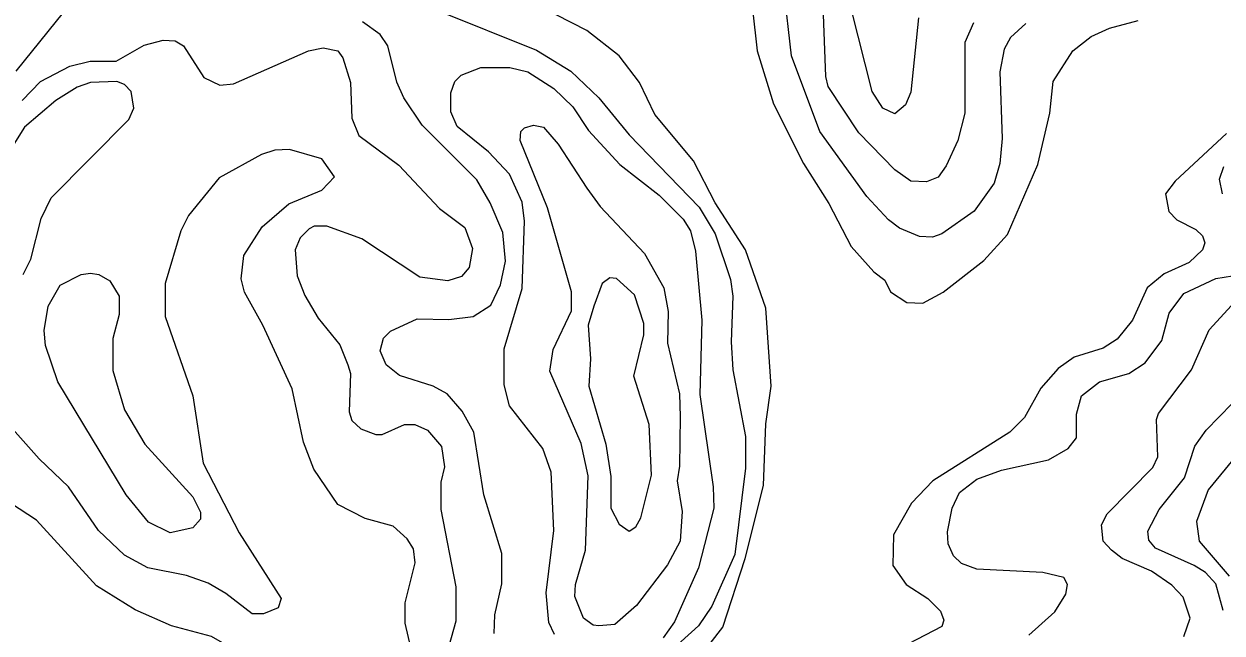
# Model space of a CAD drawing. Extents: x 577 to 602.9, y 7483.8 to 7511.6.
# Drawn here: x 595.447 to 596.947, y 7492.093 to 7492.855 of the extents above; entities that cross this region are included whole.
import ezdxf

# ---------------------------------------------------------------- set-up
doc = ezdxf.new("R2010")
doc.units = 0
doc.header["$LTSCALE"] = 0.032
doc.layers.add('1', color=7, linetype='Continuous', lineweight=25)
doc.layers.add('2', color=7, linetype='Continuous', lineweight=13)

msp = doc.modelspace()

# ---------------------------------------------------------------- linework, layer by layer
at = {"layer": '1'}
for points in [[(596.6363, 7492.8567), (596.6252, 7492.8321), (596.6252, 7492.7438), (596.6165, 7492.7096), (596.6021, 7492.6778), (596.5918, 7492.6635), (596.5775, 7492.6579), (596.5576, 7492.6587), (596.5377, 7492.673), (596.4924, 7492.7191), (596.4542, 7492.7772), (596.4511, 7492.7899), (596.4479, 7492.8782)], [(596.1115, 7492.091), (596.1044, 7492.1061), (596.1012, 7492.1434), (596.1107, 7492.2214), (596.1075, 7492.2945), (596.0972, 7492.3239), (596.0551, 7492.3772), (596.0487, 7492.4035), (596.0487, 7492.4488), (596.071, 7492.5243), (596.0741, 7492.6086), (596.071, 7492.6325), (596.0551, 7492.6675), (596.0288, 7492.6953), (595.9899, 7492.7271), (595.9819, 7492.7454), (595.9819, 7492.7692), (595.9867, 7492.7836), (595.9946, 7492.7915), (596.0193, 7492.801), (596.0559, 7492.801), (596.0781, 7492.7955), (596.1107, 7492.7748), (596.1346, 7492.7517), (596.1542, 7492.722), (596.1934, 7492.6794), (596.2427, 7492.6412), (596.2729, 7492.611), (596.2817, 7492.5967), (596.288, 7492.5712), (596.296, 7492.4846), (596.2936, 7492.3915), (596.3103, 7492.2762), (596.3111, 7492.2492), (596.292, 7492.1744), (596.2618, 7492.1069), (596.2475, 7492.087)], [(596.8995, 7492.0886), (596.9075, 7492.1116), (596.8987, 7492.1379), (596.8844, 7492.153), (596.859, 7492.1705), (596.8224, 7492.1864), (596.8089, 7492.1967), (596.7985, 7492.2078), (596.7962, 7492.2285), (596.8033, 7492.242), (596.8606, 7492.3001), (596.8669, 7492.3136), (596.8653, 7492.3605), (596.8677, 7492.3677), (596.9091, 7492.4225), (596.9313, 7492.4726), (596.9592, 7492.5029)]]:
    msp.add_lwpolyline(points, dxfattribs=at)
at = {"layer": '2'}
for points in [[(596.5672, 7492.8631), (596.5576, 7492.77), (596.5512, 7492.7541), (596.5377, 7492.743), (596.5226, 7492.7502), (596.5091, 7492.7708), (596.4741, 7492.91)], [(596.7015, 7492.8559), (596.6825, 7492.8384), (596.6745, 7492.8241), (596.6689, 7492.7955), (596.6721, 7492.712), (596.6689, 7492.681), (596.6618, 7492.6563), (596.6371, 7492.6213), (596.5966, 7492.5927), (596.5846, 7492.5887), (596.5687, 7492.5895), (596.5433, 7492.5999), (596.5298, 7492.6102), (596.5027, 7492.6396), (596.4439, 7492.7207), (596.4081, 7492.8154), (596.3986, 7492.9004)], [(595.5072, 7492.8829), (595.4372, 7492.7963)], [(595.9644, 7492.8726), (596.0893, 7492.8225), (596.1322, 7492.7963), (596.1672, 7492.7629), (596.2053, 7492.7168), (596.2928, 7492.6261), (596.3127, 7492.5927), (596.3318, 7492.5355), (596.335, 7492.5148), (596.3326, 7492.4575), (596.335, 7492.4225), (596.3509, 7492.339), (596.3509, 7492.2993), (596.3373, 7492.1911), (596.3087, 7492.1267), (596.292, 7492.1021), (596.2228, 7492.0393)], [(596.3596, 7492.8742), (596.3652, 7492.8217), (596.3859, 7492.7557), (596.4232, 7492.681), (596.455, 7492.6309), (596.4829, 7492.5768), (596.5115, 7492.545), (596.525, 7492.5347), (596.5322, 7492.5203), (596.5528, 7492.5068), (596.5727, 7492.506), (596.5982, 7492.5196), (596.6491, 7492.5593), (596.6785, 7492.5919), (596.7166, 7492.6794), (596.7318, 7492.7438), (596.7357, 7492.7836), (596.7604, 7492.8217), (596.7834, 7492.84), (596.8065, 7492.8503), (596.8423, 7492.8599)], [(595.9398, 7492.4862), (595.9795, 7492.4854), (596.0097, 7492.4893), (596.032, 7492.5036), (596.0439, 7492.5291), (596.0503, 7492.5585), (596.0471, 7492.5943), (596.0312, 7492.6317), (596.0145, 7492.6603), (595.9461, 7492.7287), (595.9231, 7492.7629), (595.9143, 7492.7828), (595.9032, 7492.8281), (595.8936, 7492.8424), (595.8714, 7492.8583)], [(596.2936, 7492.0631), (596.3222, 7492.1005), (596.3501, 7492.1864), (596.3731, 7492.2778), (596.3763, 7492.355), (596.3827, 7492.4019), (596.3763, 7492.4997), (596.3509, 7492.5728), (596.3127, 7492.6317), (596.2857, 7492.6842), (596.2372, 7492.7422), (596.2181, 7492.782), (596.1926, 7492.8154), (596.1521, 7492.8472), (596.1139, 7492.867)], [(595.4452, 7492.7597), (595.4682, 7492.7836), (595.5048, 7492.8026), (595.5302, 7492.809), (595.5628, 7492.809), (595.5978, 7492.8289), (595.6217, 7492.8352), (595.6368, 7492.8344), (595.6471, 7492.8281), (595.6726, 7492.7883), (595.6925, 7492.7788), (595.71, 7492.7804), (595.8038, 7492.8217), (595.8221, 7492.8257), (595.8404, 7492.8217), (595.8467, 7492.813), (595.8563, 7492.782), (595.8579, 7492.7374), (595.8666, 7492.716), (595.9167, 7492.6786), (595.9676, 7492.6245), (595.9994, 7492.6007), (596.0089, 7492.5744), (596.005, 7492.5506), (595.9954, 7492.5394), (595.9779, 7492.5339), (595.9429, 7492.5386), (595.8706, 7492.5863), (595.8268, 7492.6023), (595.8109, 7492.6023), (595.8046, 7492.5991), (595.7934, 7492.5879), (595.7871, 7492.5728), (595.7895, 7492.5402), (595.799, 7492.5156), (595.8157, 7492.487), (595.8427, 7492.4536), (595.8531, 7492.4289), (595.8563, 7492.4178), (595.8547, 7492.3701), (595.8579, 7492.3589), (595.869, 7492.3486), (595.8881, 7492.3414), (595.896, 7492.3414), (595.9239, 7492.3542), (595.9366, 7492.3542), (595.9525, 7492.347), (595.97, 7492.3263), (595.974, 7492.3009), (595.9692, 7492.2818), (595.9692, 7492.2476), (595.9883, 7492.1506), (595.9883, 7492.1077), (595.9755, 7492.0631)], [(595.5851, 7492.7502), (595.5819, 7492.7708), (595.5732, 7492.7796), (595.5636, 7492.7836), (595.531, 7492.782), (595.5143, 7492.7764), (595.4873, 7492.7597), (595.4483, 7492.7263), (595.4308, 7492.6985)], [(595.4467, 7492.5418), (595.4563, 7492.5609), (595.469, 7492.6118), (595.4817, 7492.638), (595.5787, 7492.7358), (595.5851, 7492.7502)], [(596.9528, 7492.7183), (596.8884, 7492.6587), (596.8765, 7492.6428), (596.8805, 7492.6205), (596.8908, 7492.6102), (596.9146, 7492.5983), (596.9226, 7492.5903), (596.9258, 7492.5816), (596.9226, 7492.5728), (596.9059, 7492.5569), (596.8749, 7492.5426), (596.8534, 7492.5251), (596.8351, 7492.4846), (596.816, 7492.4607), (596.7985, 7492.4496), (596.762, 7492.4384), (596.7421, 7492.4241), (596.7206, 7492.3995), (596.6999, 7492.3629), (596.6817, 7492.3446), (596.5854, 7492.2834), (596.5584, 7492.2556), (596.5361, 7492.2158), (596.5353, 7492.1776), (596.552, 7492.1538), (596.5791, 7492.1363), (596.595, 7492.1204), (596.599, 7492.1092), (596.5966, 7492.1013), (596.4932, 7492.0472)], [(595.9342, 7492.0639), (595.9246, 7492.1053), (595.9246, 7492.1307), (595.9374, 7492.1808), (595.935, 7492.1983), (595.927, 7492.211), (595.9095, 7492.2269), (595.8746, 7492.2365), (595.8404, 7492.254), (595.8105, 7492.2983), (595.7974, 7492.3319), (595.7831, 7492.3987), (595.7465, 7492.4782), (595.7235, 7492.5196), (595.7195, 7492.5363), (595.7227, 7492.5657), (595.7457, 7492.6015), (595.7791, 7492.6301), (595.8205, 7492.6476), (595.8364, 7492.6643), (595.8205, 7492.6865), (595.7799, 7492.6985), (595.7616, 7492.6977), (595.7449, 7492.6921), (595.6917, 7492.6627), (595.6535, 7492.6158), (595.644, 7492.5967), (595.6241, 7492.5307), (595.6241, 7492.4893), (595.6591, 7492.3899), (595.6718, 7492.3057), (595.7171, 7492.2182), (595.7696, 7492.1363), (595.7656, 7492.1244), (595.7473, 7492.1172), (595.733, 7492.1172), (595.7004, 7492.1426), (595.6781, 7492.1554), (595.6511, 7492.1649), (595.6026, 7492.1744), (595.5732, 7492.1904), (595.5406, 7492.2214), (595.5032, 7492.2762), (595.4666, 7492.3112), (595.4197, 7492.3637)], [(596.948, 7492.6428), (596.9441, 7492.6611), (596.9496, 7492.677)], [(596.7055, 7492.0902), (596.7381, 7492.1196), (596.7516, 7492.1418), (596.754, 7492.1538), (596.7492, 7492.1625), (596.723, 7492.1689), (596.6403, 7492.1729), (596.6212, 7492.18), (596.6109, 7492.1896), (596.6045, 7492.2047), (596.6037, 7492.2198), (596.6093, 7492.2492), (596.6188, 7492.2691), (596.6403, 7492.2858), (596.6713, 7492.2969), (596.7302, 7492.3096), (596.7548, 7492.3239), (596.7652, 7492.3375), (596.7652, 7492.3669), (596.7715, 7492.3899), (596.7938, 7492.4074), (596.8304, 7492.4178), (596.851, 7492.4313), (596.8717, 7492.4591), (596.8812, 7492.4933), (596.8995, 7492.518), (596.9393, 7492.537), (596.9814, 7492.5434)], [(596.036, 7492.0925), (596.0368, 7492.1156), (596.0455, 7492.1546), (596.0455, 7492.1927), (596.0233, 7492.2659), (596.0105, 7492.3446), (595.9962, 7492.3709), (595.9771, 7492.3923), (595.9596, 7492.4019), (595.9175, 7492.4154), (595.9008, 7492.4289), (595.8936, 7492.4464), (595.8976, 7492.4623), (595.9064, 7492.471), (595.9398, 7492.4862)], [(596.9488, 7492.1212), (596.9393, 7492.1546), (596.9266, 7492.1689), (596.9123, 7492.1776), (596.8638, 7492.1991), (596.8558, 7492.2094), (596.8542, 7492.2206), (596.8685, 7492.2476), (596.9003, 7492.2874), (596.9131, 7492.3271), (596.9274, 7492.347), (596.96, 7492.3804)], [(596.9608, 7492.3096), (596.9298, 7492.2723), (596.9154, 7492.2325), (596.9186, 7492.2078), (596.956, 7492.1641)], [(595.4324, 7492.025), (595.4642, 7492.0385), (595.4889, 7492.0393), (595.5366, 7492.0313), (595.5764, 7492.0186), (595.6662, 7491.9772), (595.6845, 7491.9741), (595.7418, 7491.9741), (595.7879, 7491.9844), (595.8245, 7492.0027), (595.8427, 7492.0265), (595.8459, 7492.0393), (595.8427, 7492.0584), (595.8364, 7492.0631), (595.8276, 7492.0631), (595.7895, 7492.0504), (595.7799, 7492.0504), (595.7322, 7492.0599), (595.6821, 7492.0886), (595.632, 7492.1021), (595.5867, 7492.122), (595.5382, 7492.1522), (595.4634, 7492.2341), (595.4086, 7492.2699)]]:
    msp.add_lwpolyline(points, dxfattribs=at)
for points in [[(596.1521, 7492.65), (596.1688, 7492.6269), (596.2244, 7492.5681), (596.2483, 7492.5251), (596.2539, 7492.4957), (596.2531, 7492.4559), (596.2682, 7492.3923), (596.269, 7492.3637), (596.2682, 7492.3017), (596.265, 7492.2834), (596.2713, 7492.2452), (596.269, 7492.2078), (596.2531, 7492.1784), (596.2141, 7492.1275), (596.1871, 7492.1037), (596.1672, 7492.1021), (596.16, 7492.1029), (596.1481, 7492.1116), (596.137, 7492.1387), (596.1378, 7492.1538), (596.1505, 7492.1967), (596.1537, 7492.2897), (596.1449, 7492.3303), (596.1059, 7492.421), (596.1099, 7492.448), (596.133, 7492.4965), (596.133, 7492.5203), (596.1028, 7492.6253), (596.0686, 7492.7096), (596.0694, 7492.7207), (596.0741, 7492.7255), (596.0853, 7492.7287), (596.098, 7492.7263), (596.1163, 7492.7048)], [(595.6591, 7492.2635), (595.6686, 7492.2444), (595.6686, 7492.2357), (595.6591, 7492.2245), (595.6304, 7492.2182), (595.6034, 7492.2317), (595.5756, 7492.2659), (595.4897, 7492.4074), (595.4746, 7492.4528), (595.473, 7492.4718), (595.4778, 7492.5021), (595.4929, 7492.5283), (595.5191, 7492.5418), (595.531, 7492.5434), (595.5414, 7492.5418), (595.5549, 7492.5339), (595.5668, 7492.5148), (595.5668, 7492.4917), (595.5589, 7492.4615), (595.5589, 7492.4217), (595.5732, 7492.3724), (595.5986, 7492.3295)], [(596.1608, 7492.5021), (596.1537, 7492.4782), (596.1568, 7492.4361), (596.1545, 7492.4019), (596.1759, 7492.3295), (596.1823, 7492.289), (596.1823, 7492.2492), (596.1926, 7492.2293), (596.2053, 7492.2206), (596.2133, 7492.2261), (596.2197, 7492.2373), (596.2332, 7492.2905), (596.23, 7492.3542), (596.2109, 7492.4146), (596.2236, 7492.4663), (596.2236, 7492.4806), (596.2117, 7492.5164), (596.1894, 7492.537), (596.1807, 7492.5378), (596.1712, 7492.5307)]]:
    msp.add_lwpolyline(points, close=True, dxfattribs=at)

doc.saveas('drawing.dxf')
